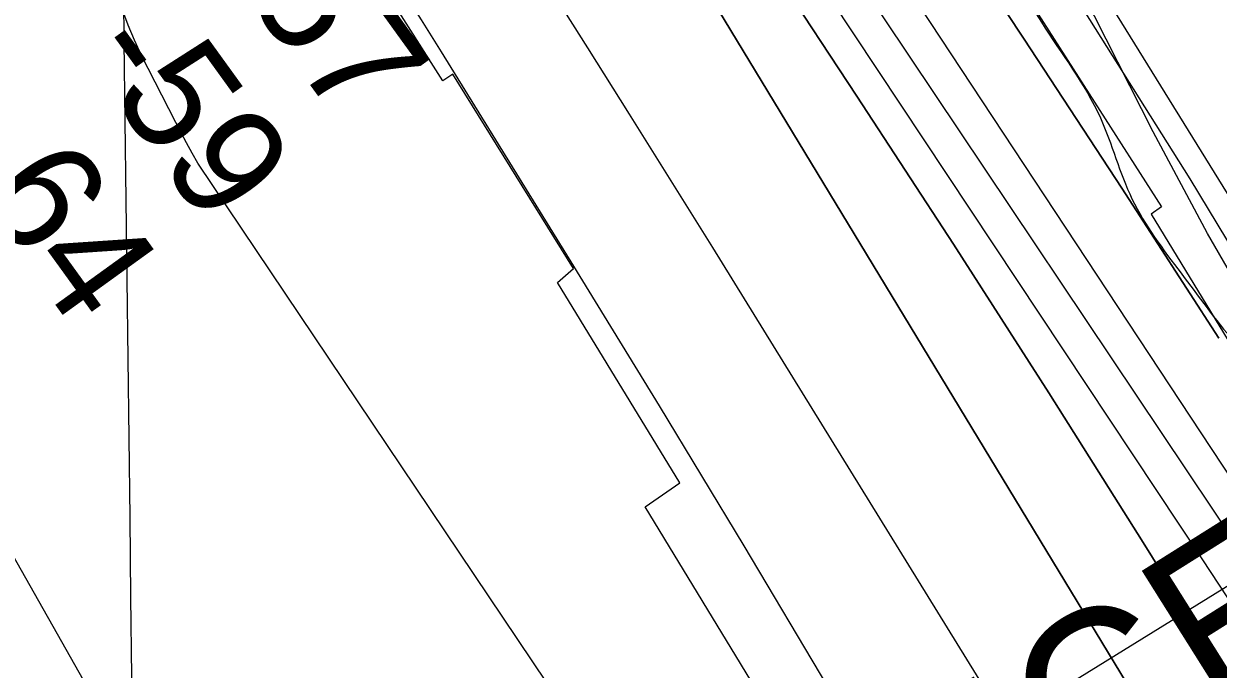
# Model space of a CAD drawing. Extents: x 3694830 to 3732949, y 415201 to 440970.
# Drawn here: x 3714707 to 3715419, y 434490 to 434875 of the extents above; entities that cross this region are included whole.
import ezdxf

# ---------------------------------------------------------------- set-up
doc = ezdxf.new("R2010")
doc.units = 0
for name, color, linetype in [('V-CHAN-NAID', 7, 'Continuous'), ('V-GRID-MAJR', 7, 'Continuous'), ('V-RIVR-EDGE', 7, 'Continuous'), ('V-RIVR-RANG', 7, 'Continuous'), ('V-RRAP-FSHR', 7, 'Continuous'), ('V-RRAP-RVMT', 7, 'Continuous'), ('V-TOPO-DPTH', 7, 'Continuous'), ('V-TOPO-MAJR', 7, 'Continuous'), ('V-TOPO-MINR', 7, 'Continuous'), ('V-TOPO-WATR', 7, 'Continuous'), ('V-WETL-SWMP', 7, 'Continuous')]:
    doc.layers.add(name, color=color, linetype=linetype)

msp = doc.modelspace()

# ---------------------------------------------------------------- linework, layer by layer
at = {"layer": 'V-GRID-MAJR'}
msp.add_spline([(3714934.614, 420805.688), (3714862.3710000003, 426862.61), (3714790.0870000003, 432923.001), (3714717.8030000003, 438983.397), (3714717.762, 438986.86)], degree=3, dxfattribs=at)
at = {"layer": 'V-RIVR-EDGE'}
msp.add_spline([(3712764.5746613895, 438963.5637189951), (3712781.043986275, 438936.13986885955), (3712845.442934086, 438831.07975002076), (3712877.404031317, 438773.57653147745), (3712900.8065843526, 438729.207085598), (3712930.9691192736, 438675.777745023), (3712959.37893203, 438644.96068643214), (3712991.861504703, 438615.4900339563), (3713022.105657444, 438595.0680956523), (3713032.0307326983, 438586.0003745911), (3713038.3262598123, 438571.967879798), (3713040.089044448, 438553.4250035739), (3713039.1567807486, 438542.12333479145), (3713040.0264335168, 438528.1042566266), (3713049.4043181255, 438480.6043770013), (3713055.2253279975, 438457.52987635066), (3713056.124050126, 438455.2668592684), (3713064.7049553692, 438451.17621051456), (3713071.476117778, 438446.6378777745), (3713075.5041556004, 438429.89803607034), (3713079.110224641, 438425.3675296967), (3713090.8551052, 438420.81689838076), (3713097.175229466, 438416.73183988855), (3713099.8646875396, 438407.2298514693), (3713107.045520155, 438385.50846524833), (3713112.433380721, 438370.1217379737), (3713121.4362547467, 438353.8217538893), (3713138.574586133, 438336.1451762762), (3713179.144539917, 438285.855213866), (3713213.830872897, 438233.3190051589), (3713236.3224052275, 438186.238858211), (3713252.501639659, 438146.4088631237), (3713274.102276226, 438104.7568266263), (3713297.9547493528, 438059.48195030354), (3713306.4696895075, 438028.7140860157), (3713313.182713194, 438000.6636311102), (3713317.6629072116, 437983.92267135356), (3713324.4117085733, 437970.34121470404), (3713338.3972451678, 437957.6461816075), (3713350.1465979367, 437954.9041750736), (3713362.3525791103, 437953.96967526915), (3713384.5093507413, 437954.3670468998), (3713392.64816226, 437954.3469219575), (3713397.6106998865, 437949.81306142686), (3713396.2329883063, 437941.22544786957), (3713391.6812389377, 437929.02841111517), (3713379.4439522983, 437917.30253744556), (3713365.4081033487, 437909.6505417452), (3713359.9598679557, 437900.6208344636), (3713359.4831146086, 437890.6745162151), (3713361.7181803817, 437880.2693334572), (3713365.7685792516, 437872.5726156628), (3713377.9309563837, 437854.00402423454), (3713377.8951787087, 437839.53502597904), (3713380.5466230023, 437814.6597269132), (3713385.018990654, 437794.75367378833), (3713393.56300017, 437775.7418705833), (3713410.235758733, 437752.6405366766), (3713439.5811893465, 437734.4816154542), (3713452.6668857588, 437723.5974432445), (3713462.125270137, 437708.65280969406), (3713469.74037011, 437679.695806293), (3713477.3934838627, 437666.1121135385), (3713494.5396416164, 437651.60062929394), (3713504.025977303, 437647.9599006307), (3713509.881646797, 437638.9022420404), (3713521.585159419, 437617.6218314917), (3713537.3234181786, 437582.31451641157), (3713549.021340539, 437558.7733248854), (3713562.9688633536, 437530.70498114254), (3713592.233794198, 437479.9908138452), (3713609.781795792, 437445.1311827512), (3713634.501685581, 437384.93291587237), (3713650.699926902, 437352.7895761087), (3713662.8578318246, 437332.41235989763), (3713677.2798718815, 437313.38602201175), (3713684.946402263, 437305.2282036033), (3713699.819480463, 437285.74859147), (3713712.8805797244, 437264.9169829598), (3713746.2406315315, 437224.5923456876), (3713766.5026883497, 437190.17816247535), (3713791.7194564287, 437148.0650253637), (3713815.137662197, 437110.0257662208), (3713839.47136088, 437076.50583292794), (3713865.17159062, 437047.05195123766), (3713904.3694230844, 436990.43515624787), (3713931.8458540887, 436947.86427267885), (3713955.249525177, 436903.9469829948), (3713978.2312274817, 436872.239028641), (3714023.2701947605, 436800.6865445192), (3714042.631293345, 436767.6310659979), (3714055.255889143, 436753.13076227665), (3714074.172657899, 436723.24149517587), (3714090.82529152, 436692.00134975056), (3714114.2311987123, 436648.9883724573), (3714175.9060288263, 436539.4133999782), (3714202.4658488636, 436491.8710343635), (3714226.7704781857, 436446.5950399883), (3714269.518477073, 436362.8399288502), (3714291.114641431, 436319.37926757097), (3714308.681649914, 436292.20629180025), (3714337.061275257, 436249.1810159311), (3714410.035538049, 436137.7694673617), (3714442.9322531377, 436092.92438618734), (3714478.0908672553, 436048.5258709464), (3714520.9227200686, 435998.6824744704), (3714541.6727107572, 435978.7361714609), (3714574.592904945, 435943.38637039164), (3714610.645768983, 435894.91621328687), (3714639.9475955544, 435859.1232004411), (3714680.0687472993, 435810.19082466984), (3714715.694052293, 435771.6692219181), (3714751.307058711, 435728.17390101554), (3714781.0554512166, 435690.1189891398), (3714796.804890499, 435659.3332360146), (3714804.8699105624, 435629.47080217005), (3714812.508489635, 435610.0090788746), (3714829.175657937, 435584.64696399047), (3714846.306162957, 435563.80529300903), (3714881.4670131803, 435520.31109015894), (3714921.5814566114, 435468.6657772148), (3714947.719307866, 435433.3327469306), (3714972.478329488, 435388.9599468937), (3714983.711797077, 435360.44615526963), (3715007.1188223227, 435317.88533417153), (3715035.507392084, 435278.47730786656), (3715072.4623324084, 435229.1006022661), (3715106.7076897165, 435181.0870735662), (3715135.9960996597, 435139.8681863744), (3715164.367898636, 435093.67781713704), (3715196.8158116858, 435050.19032260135), (3715238.7276993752, 434994.0189754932), (3715267.1229774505, 434957.3238863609), (3715313.945972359, 434875.8194937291), (3715349.0732810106, 434818.76060501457), (3715367.9442096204, 434770.3329338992), (3715397.2247931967, 434725.9489533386), (3715428.77510217, 434685.1766320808), (3715443.206086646, 434669.76754375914), (3715456.742821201, 434658.4300973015), (3715463.0540010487, 434650.7277892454), (3715463.932598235, 434640.3259606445), (3715467.9516916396, 434619.9688693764), (3715475.588034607, 434599.6028336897), (3715512.5452110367, 434551.1304404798), (3715543.6265930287, 434503.57689434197)], degree=3, dxfattribs=at)
at = {"layer": 'V-RIVR-RANG'}
msp.add_line((3715662.7078000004, 434686.08179999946), (3714999.0887000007, 434276.19209999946), dxfattribs=at)
at = {"layer": 'V-RRAP-FSHR'}
msp.add_lwpolyline([(3712836.12535258, 438964.417126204), (3713022.36306096, 438642.4431559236), (3713321.178549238, 438102.77877142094), (3713596.3232534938, 437577.46677093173), (3713955.669429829, 436980.23310637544), (3714386.52562223, 436277.64008172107), (3714825.7151266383, 435698.8588971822), (3715402.538423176, 434782.2642083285), (3716064.7059757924, 433686.1008793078)], dxfattribs=at)
at = {"layer": 'V-RRAP-RVMT'}
for p, q in [((3714956.9220000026, 434840.80700000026), (3714873.0740000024, 434972.45300000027)), ((3715300.7030000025, 434898.33700000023), (3715385.6380000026, 434765.60900000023)), ((3714962.846000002, 434844.68700000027), (3714956.9220000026, 434840.80700000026)), ((3715034.8260000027, 434728.846), (3714962.8460000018, 434844.68700000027)), ((3715385.6380000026, 434765.60900000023), (3715379.3560000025, 434761.2060000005)), ((3715379.3560000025, 434761.20600000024), (3715454.4380000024, 434637.87400000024)), ((3715025.3670000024, 434720.441), (3715034.8260000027, 434728.846)), ((3715098.2170000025, 434600.913), (3715025.3670000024, 434720.441)), ((3715077.6430000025, 434586.6970000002), (3715098.2170000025, 434600.91300000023)), ((3715151.357000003, 434465.35300000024), (3715077.6430000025, 434586.6970000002))]:
    msp.add_line(p, q, dxfattribs=at)
at = {"layer": 'V-TOPO-DPTH'}
for points in [[(3714040.8099103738, 436526.5743204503), (3714110.169198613, 436417.4964391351), (3714116.4049357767, 436407.68764334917), (3714122.6393661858, 436397.8780172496), (3714128.8718364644, 436388.0671456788), (3714135.1029999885, 436378.25544379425), (3714182.4801738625, 436303.638024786), (3714212.430305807, 436256.537001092), (3714242.4222529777, 436209.4626578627), (3714272.4769229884, 436162.4283353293), (3714302.5734082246, 436115.42069326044), (3714568.0380641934, 435701.3998853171), (3714586.223911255, 435673.35230657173), (3714604.5986054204, 435645.43038528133), (3714623.2565702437, 435617.6969501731), (3714642.103382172, 435590.0891725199), (3715058.54, 434986.69), (3715464.270823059, 434317.2103033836)], [(3714040.8099103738, 436526.5743204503), (3714110.169198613, 436417.4964391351), (3714116.4049357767, 436407.68764334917), (3714122.6393661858, 436397.8780172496), (3714128.8718364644, 436388.0671456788), (3714135.1029999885, 436378.25544379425), (3714182.4801738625, 436303.638024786), (3714212.430305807, 436256.537001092), (3714242.4222529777, 436209.4626578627), (3714272.4769229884, 436162.4283353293), (3714302.5734082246, 436115.42069326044), (3714568.0380641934, 435701.3998853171), (3714586.223911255, 435673.35230657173), (3714604.5986054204, 435645.43038528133), (3714623.2565702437, 435617.6969501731), (3714642.103382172, 435590.0891725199), (3715058.54, 434986.69), (3715464.270823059, 434317.2103033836)], [(3715411.911781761, 434264.65200945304), (3715142.557377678, 434701.4622045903), (3715117.894424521, 434741.3182578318), (3715093.148530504, 434781.12256760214), (3715068.278225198, 434820.849262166), (3715043.324979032, 434860.5242132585), (3715003.780182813, 434923.18161021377), (3714998.504645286, 434931.4679518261), (3714993.185804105, 434939.72616079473), (3714987.8020074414, 434947.94217079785), (3714982.3749071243, 434956.1300481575), (3714913.8795360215, 435058.58957677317), (3714874.229716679, 435118.024254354), (3714834.656495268, 435177.50978274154), (3714795.1981707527, 435237.071587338), (3714755.8164441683, 435296.6842427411), (3714568.995239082, 435580.07236471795)], [(3715411.911781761, 434264.65200945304), (3715142.557377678, 434701.4622045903), (3715117.894424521, 434741.3182578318), (3715093.148530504, 434781.12256760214), (3715068.278225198, 434820.849262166), (3715043.324979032, 434860.5242132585), (3715003.780182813, 434923.18161021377), (3714998.504645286, 434931.4679518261), (3714993.185804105, 434939.72616079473), (3714987.8020074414, 434947.94217079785), (3714982.3749071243, 434956.1300481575), (3714913.8795360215, 435058.58957677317), (3714874.229716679, 435118.024254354), (3714834.656495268, 435177.50978274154), (3714795.1981707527, 435237.071587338), (3714755.8164441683, 435296.6842427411), (3714568.995239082, 435580.07236471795)], [(3715476.304758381, 434495.43117803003), (3715159.9657713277, 434968.33683653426), (3715139.341241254, 434999.14017767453), (3715118.6988875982, 435029.9315587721), (3715098.0297985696, 435060.7049998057), (3715077.342885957, 435091.4664807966), (3714933.773020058, 435304.7550838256), (3714890.062062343, 435369.6210882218), (3714846.307078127, 435434.45734851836), (3714802.486054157, 435499.2489926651), (3714758.6210036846, 435564.01089271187)], [(3715476.304758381, 434495.43117803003), (3715159.9657713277, 434968.33683653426), (3715139.341241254, 434999.14017767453), (3715118.6988875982, 435029.9315587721), (3715098.0297985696, 435060.7049998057), (3715077.342885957, 435091.4664807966), (3714933.773020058, 435304.7550838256), (3714890.062062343, 435369.6210882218), (3714846.307078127, 435434.45734851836), (3714802.486054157, 435499.2489926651), (3714758.6210036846, 435564.01089271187)], [(3714843.465014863, 435549.8446668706), (3714884.3067734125, 435489.85142080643), (3714925.059931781, 435429.79795381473), (3714965.754023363, 435369.70433953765), (3715149.2492162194, 435098.3028353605), (3715159.7851462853, 435082.668610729), (3715170.2894866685, 435067.013259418), (3715180.746442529, 435051.3262180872), (3715191.1718087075, 435035.61805007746), (3715303.552099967, 434865.7348851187), (3715361.893603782, 434776.701531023), (3715419.715128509, 434687.3349436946)], [(3714734.7718725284, 435523.4952057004), (3714784.201038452, 435451.15666070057), (3714833.6644384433, 435378.8415495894), (3714883.1791895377, 435306.5615893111), (3714932.7281747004, 435234.3050629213), (3715067.4968557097, 435037.9235246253), (3715077.7448582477, 435022.8935853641), (3715087.93223166, 435007.8229278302), (3715098.0286613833, 434992.6911928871), (3715108.0644619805, 434977.5187396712), (3715203.8923489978, 434831.69056618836), (3715261.4009039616, 434743.32176954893), (3715318.3819375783, 434654.61741382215), (3715374.5716891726, 434565.4097194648), (3715430.23391942, 434475.8664660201)], [(3715430.23391942, 434475.8664660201), (3715374.5716891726, 434565.4097194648), (3715318.3819375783, 434654.61741382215), (3715261.4009039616, 434743.32176954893), (3715203.8923489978, 434831.69056618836), (3715108.0644619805, 434977.5187396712), (3715098.0286613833, 434992.6911928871), (3715087.93223166, 435007.8229278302), (3715077.7448582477, 435022.8935853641), (3715067.4968557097, 435037.9235246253), (3714932.7281747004, 435234.3050629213), (3714883.1791895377, 435306.5615893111), (3714833.6644384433, 435378.8415495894), (3714784.201038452, 435451.15666070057), (3714734.7718725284, 435523.4952057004)]]:
    msp.add_lwpolyline(points, dxfattribs=at)
at = {"layer": 'V-TOPO-MAJR'}
msp.add_lwpolyline([(3715186.5096758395, 434479.4117316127), (3715136.591272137, 434563.3171679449), (3715086.042877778, 434646.84458321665), (3715035.0744896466, 434730.11998444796), (3714956.0884643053, 434858.0884622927), (3714944.2308367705, 434877.1479970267), (3714932.2835990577, 434896.1507486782), (3714920.2019460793, 434915.06832570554), (3714908.0306829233, 434933.9291196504), (3714496.35, 435566.94), (3714176.414384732, 436112.0455990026), (3714154.3269550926, 436149.8541094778), (3714132.3423693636, 436187.7220475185), (3714110.5120495, 436225.67912690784), (3714088.7845735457, 436263.695633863), (3714081.7352273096, 436276.0883134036), (3714063.6640307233, 436307.9836292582), (3714045.665459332, 436339.91971239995), (3714027.775825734, 436371.91694647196), (3714009.9588173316, 436403.95494783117), (3713797.860430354, 436786.8784678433)], dxfattribs=at)
at = {"layer": 'V-TOPO-MINR'}
for points in [[(3715464.270823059, 434317.2103033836), (3715058.54, 434986.69), (3714642.103382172, 435590.0891725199), (3714623.2565702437, 435617.6969501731), (3714604.5986054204, 435645.43038528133), (3714586.223911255, 435673.35230657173), (3714568.0380641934, 435701.3998853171), (3714302.5734082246, 436115.42069326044), (3714272.4769229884, 436162.4283353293), (3714242.4222529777, 436209.4626578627), (3714212.430305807, 436256.537001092), (3714182.4801738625, 436303.638024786), (3714135.1029999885, 436378.25544379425), (3714128.8718364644, 436388.0671456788), (3714122.6393661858, 436397.8780172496), (3714116.4049357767, 436407.68764334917), (3714110.169198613, 436417.4964391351), (3714040.8099103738, 436526.5743204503)], [(3715685.16, 434353), (3715220.95, 435103.42), (3714781.7105152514, 435735.86407915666), (3714772.888517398, 435748.49000996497), (3714764.0190316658, 435761.08229050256), (3714755.0783141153, 435773.62409563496), (3714746.090108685, 435786.1322504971), (3714626.964632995, 435950.92194753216), (3714562.721694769, 436040.26544270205), (3714498.78087699, 436129.82348974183), (3714435.2932398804, 436219.70336458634), (3714372.1077232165, 436309.7977913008), (3714259.042585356, 436471.88339803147), (3714252.645918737, 436481.1161798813), (3714246.288818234, 436490.37593930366)], [(3715608.4592343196, 434328.594622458), (3715222.7151340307, 434913.7381812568), (3715208.4433918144, 434935.2988269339), (3715194.1176708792, 434956.82340010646), (3715179.7109818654, 434978.29386452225), (3715165.2503141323, 434999.72825643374), (3715138.666723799, 435038.97229885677), (3715137.4597658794, 435040.7592244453), (3715136.256007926, 435042.54829687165), (3715135.0570499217, 435044.34058955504), (3715133.861291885, 435046.13502907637), (3715116.03605087, 435072.96270171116), (3715105.9252336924, 435088.16936533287), (3715095.8079649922, 435103.37173246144), (3715085.6810190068, 435118.5676548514), (3715075.5476214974, 435133.7592807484), (3714714.779625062, 435674.2369164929)], [(3715411.911781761, 434264.65200945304), (3715142.557377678, 434701.4622045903), (3715117.894424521, 434741.3182578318), (3715093.148530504, 434781.12256760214), (3715068.278225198, 434820.849262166), (3715043.324979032, 434860.5242132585), (3715003.780182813, 434923.18161021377), (3714998.504645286, 434931.4679518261), (3714993.185804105, 434939.72616079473), (3714987.8020074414, 434947.94217079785), (3714982.3749071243, 434956.1300481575), (3714913.8795360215, 435058.58957677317), (3714874.229716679, 435118.024254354), (3714834.656495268, 435177.50978274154), (3714795.1981707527, 435237.071587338), (3714755.8164441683, 435296.6842427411), (3714568.995239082, 435580.07236471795)], [(3715476.304758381, 434495.43117803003), (3715159.9657713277, 434968.33683653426), (3715139.341241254, 434999.14017767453), (3715118.6988875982, 435029.9315587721), (3715098.0297985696, 435060.7049998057), (3715077.342885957, 435091.4664807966), (3714933.773020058, 435304.7550838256), (3714890.062062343, 435369.6210882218), (3714846.307078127, 435434.45734851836), (3714802.486054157, 435499.2489926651), (3714758.6210036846, 435564.01089271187)], [(3715439.555452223, 434510.1959053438), (3715410.1701648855, 434554.9224921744), (3715133.0013745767, 434973.05479444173), (3715117.880365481, 434995.76593077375), (3715102.698126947, 435018.43588113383), (3715087.424044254, 435041.04405253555), (3715072.0887321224, 435063.6110379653), (3714739.3901979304, 435551.0702848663)], [(3715430.23391942, 434475.8664660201), (3715374.5716891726, 434565.4097194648), (3715318.3819375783, 434654.61741382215), (3715261.4009039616, 434743.32176954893), (3715203.8923489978, 434831.69056618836), (3715108.0644619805, 434977.5187396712), (3715098.0286613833, 434992.6911928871), (3715087.93223166, 435007.8229278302), (3715077.7448582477, 435022.8935853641), (3715067.4968557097, 435037.9235246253), (3714932.7281747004, 435234.3050629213), (3714883.1791895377, 435306.5615893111), (3714833.6644384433, 435378.8415495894), (3714784.201038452, 435451.15666070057), (3714734.7718725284, 435523.4952057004)], [(3715565.73784179, 433667.551724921), (3714810.729122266, 434791.7574588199), (3714807.310607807, 434797.70772652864), (3714803.965066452, 434803.6978842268), (3714800.7289847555, 434809.74787690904), (3714797.5658761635, 434815.83775958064), (3714777.008352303, 434856.3122686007), (3714772.8806080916, 434865.08432652), (3714769.114895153, 434873.9966670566), (3714765.892229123, 434883.1194315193), (3714763.0315943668, 434892.3824785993), (3714760.294548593, 434901.7012307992), (3714757.357701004, 434910.95295796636), (3714754.1211506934, 434920.10414758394), (3714750.684798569, 434929.1883121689), (3714698.0633262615, 435061.73003443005), (3714666.5239047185, 435136.2355751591), (3714632.8052257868, 435209.6806359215), (3714595.817660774, 435281.53497673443), (3714556.6508383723, 435352.3288375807), (3714472.81117972, 435496.12914312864), (3714461.768395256, 435514.9941379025)], [(3714775.0789860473, 434425.57225263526), (3714667.4738130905, 434615.4248131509)]]:
    msp.add_lwpolyline(points, dxfattribs=at)
at = {"layer": 'V-TOPO-WATR'}
msp.add_lwpolyline([(3715419.715128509, 434687.3349436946), (3715361.893603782, 434776.701531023), (3715303.552099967, 434865.7348851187), (3715191.1718087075, 435035.61805007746), (3715180.746442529, 435051.3262180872), (3715170.2894866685, 435067.013259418), (3715159.7851462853, 435082.668610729), (3715149.2492162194, 435098.3028353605), (3714965.754023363, 435369.70433953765), (3714925.059931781, 435429.79795381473), (3714884.3067734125, 435489.85142080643), (3714843.465014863, 435549.8446668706)], dxfattribs=at)
at = {"layer": 'V-WETL-SWMP'}
msp.add_lwpolyline([(3715443.052, 434697.753), (3715413.003, 434749.732), (3715380.546, 434810.265), (3715345.68, 434879.353), (3715305.338, 434950.734), (3715271.367, 435005.798), (3715223.3340000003, 435064.64400000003), (3715170.6180000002, 435124.231), (3715106.9250000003, 435191.523), (3715056.5470000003, 435251.129), (3715006.002, 435331.001), (3715031.823, 435338.02400000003), (3715057.667, 435342.32300000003), (3715069.947, 435339.7), (3715093.19, 435328.994), (3715144.275, 435276.267), (3715199.292, 435211.341), (3715257.021, 435147.8), (3715299.701, 435092.30700000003), (3715331.43, 435043.534), (3715375.596, 434973.071), (3715412.828, 434917.533), (3715455.665, 434842.972)], dxfattribs=at)

# ---------------------------------------------------------------- texts
at = {"layer": 'V-CHAN-NAID'}
msp.add_text('CONOCOPHILLIPS ALLIANCE', height=100.000002, rotation=32.155726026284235, dxfattribs=at).set_placement((3713907.8125436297, 433508.7080446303))
at = {"layer": 'V-RIVR-RANG'}
for s, p in [('-57', (3714821.70493037, 434915.7884656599)), ('-59', (3714740.818799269, 434856.9892621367)), ('-64', (3714660.8516075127, 434796.9167432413))]:
    msp.add_text(s, height=67.00000000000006, rotation=305.8471944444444, dxfattribs=at).set_placement(p)

doc.saveas('drawing.dxf')
